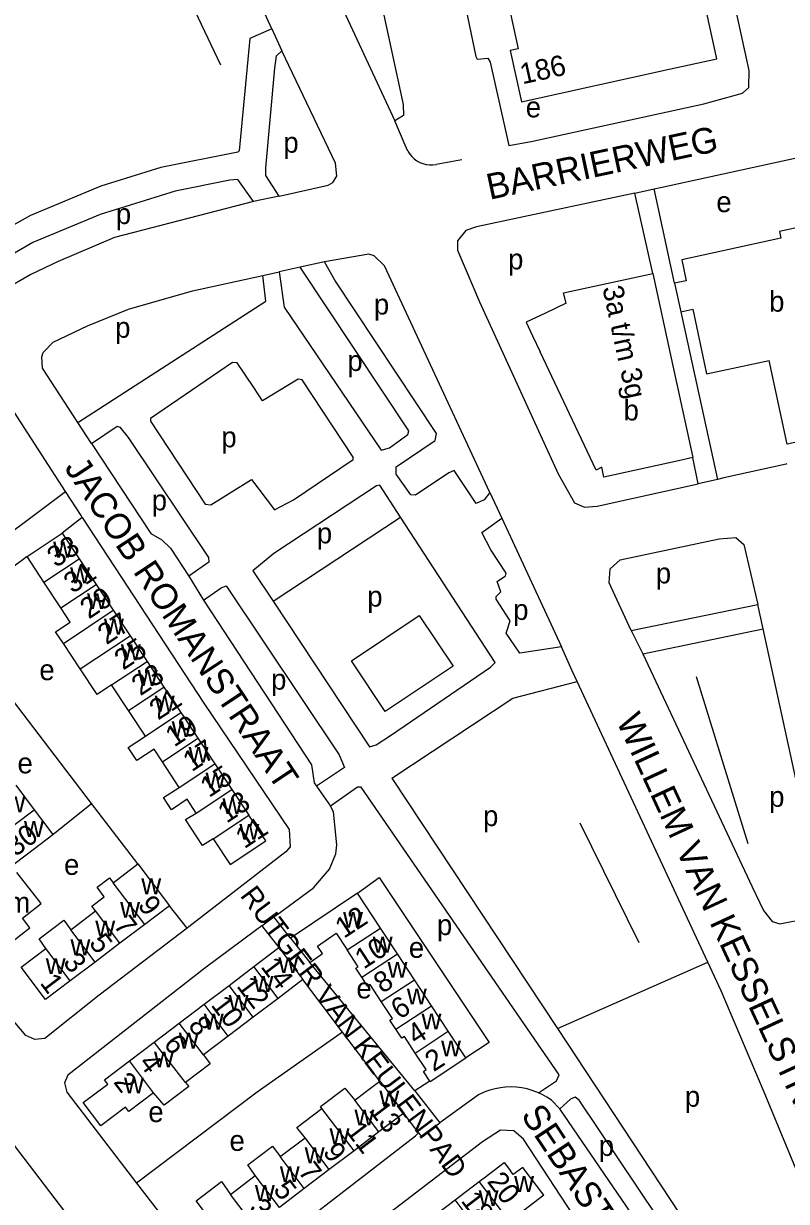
# Model space of a CAD drawing. Extents: x 159294 to 161936, y 384538 to 386517.
# Drawn here: x 160510.5 to 160658.6, y 385678.8 to 385907.4 of the extents above; entities that cross this region are included whole.
import ezdxf

# ---------------------------------------------------------------- set-up
doc = ezdxf.new("R2010")
doc.units = 0
for name, color, linetype in [('BLT_Basislijn', 7, 'Continuous'), ('BLT_Bebouwing', 7, 'Continuous'), ('BLT_Centroide', 7, 'Continuous'), ('BLT_Huisnummer', 7, 'Continuous'), ('BLT_Huisnummer_ tussenligend', 7, 'Continuous'), ('BLT_Huisnummer_reeks', 7, 'Continuous'), ('BLT_Onderverdeling_panden', 7, 'Continuous'), ('BLT_Straatnaam', 7, 'Continuous'), ('BLT_Straatnaam_verkleind', 7, 'Continuous')]:
    doc.layers.add(name, color=color, linetype=linetype)

msp = doc.modelspace()

# ---------------------------------------------------------------- linework, layer by layer
at = {"layer": 'BLT_Basislijn'}
for p, q in [((160558.69, 385906.33), (160521.02, 385988.46)), ((160514.56, 385971.76), (160548.7, 385899.35)), ((160571.77, 385911.7), (160582.54, 385888.46)), ((160558.69, 385906.33), (160560.61, 385902.06)), ((160595.56, 385880.89), (160590.61, 385880.04)), ((160560.08, 385873.87), (160555.15, 385872.84)), ((160629.14, 385874.47), (160632.93, 385875.27)), ((160636.89, 385856.96), (160632.93, 385875.27)), ((160564.18, 385860.1), (160560.08, 385859.19)), ((160568.94, 385861.15), (160564.18, 385860.1)), ((160556.93, 385858.49), (160560.08, 385859.19)), ((160638.09, 385851.41), (160645.24, 385818.91)), ((160523.68, 385825.86), (160521.01, 385829.97)), ((160658.68, 385821.91), (160658.52, 385821.87)), ((160645.24, 385818.91), (160641.45, 385818.02)), ((160601.03, 385816.36), (160603.31, 385811.38)), ((160521.89, 385811.53), (160518, 385808.47)), ((160558.95, 385795.28), (160583.66, 385811.59)), ((160603.31, 385811.38), (160614.9, 385786.4)), ((160542.59, 385800.13), (160545.42, 385795.45)), ((160628.43, 385789.61), (160653.03, 385794.65)), ((160654.06, 385789.93), (160653.03, 385794.65)), ((160628.43, 385789.61), (160630.73, 385785.07)), ((160630.73, 385785.07), (160654.06, 385789.93)), ((160617, 385781.77), (160614.9, 385786.4)), ((160523.7, 385756.03), (160504.33, 385781.35)), ((160617.96, 385779.71), (160617, 385781.77)), ((160651.16, 385748.15), (160641.11, 385780.61)), ((160567.38, 385759.4), (160570.06, 385755.46)), ((160582.01, 385760.89), (160614.12, 385712.33)), ((160516.16, 385750), (160523.7, 385756.03)), ((160532.69, 385744.27), (160523.7, 385756.03)), ((160618.5, 385752.25), (160629.92, 385729.05)), ((160542.24, 385731.84), (160538.82, 385736.17)), ((160556.71, 385732.24), (160559.08, 385734)), ((160562.28, 385729.85), (160559.08, 385734)), ((160556.71, 385732.24), (160560.03, 385728.03)), ((160614.12, 385712.33), (160643.36, 385725.21)), ((160572.43, 385711.65), (160564.72, 385721.85)), ((160579.63, 385702.12), (160572.43, 385711.65)), ((160614.12, 385712.33), (160652.81, 385653.8)), ((160598.8, 385699.5), (160591.33, 385694.01)), ((160614.58, 385696.77), (160612.96, 385698.45)), ((160587.15, 385692.07), (160584.31, 385695.94))]:
    msp.add_line(p, q, dxfattribs=at)
for points in [[(160609.01, 385884.47), (160642.57, 385891.8), (160650.05, 385893.88), (160651.29, 385894.96), (160651.39, 385898.24), (160642.31, 385939.8), (160640.72, 385946.01), (160639.13, 385947.67), (160636.58, 385947.89), (160634.94, 385947.26), (160592.89, 385926.75), (160598.3, 385900.95), (160598.54, 385900.43), (160600.59, 385900.63), (160601.07, 385899.84), (160604.7, 385883.68), (160609.01, 385884.47)], [(160578.01, 385920.15), (160584.18, 385891.66), (160584.26, 385889.49), (160582.54, 385888.46)], [(160558.69, 385906.33), (160554.42, 385904.45), (160552.35, 385882.64), (160552.09, 385882.43), (160537.15, 385879.45), (160525.49, 385875.84), (160511.8, 385870.11), (160500, 385863.51), (160496.41, 385861.48), (160475.01, 385893.45), (160460.08, 385899.26)], [(160560.08, 385873.87), (160557.5, 385877.86), (160557.53, 385879.38), (160559.24, 385898.7), (160559.62, 385901.11), (160560.61, 385902.06)], [(160560.08, 385873.87), (160569.65, 385876.03), (160570.5, 385876.49), (160571.31, 385877.72), (160571.06, 385880.27), (160560.61, 385902.06)], [(160585.1, 385882.58), (160584.56, 385883.79), (160582.54, 385888.46)], [(160585.1, 385882.58), (160585.45, 385882.04), (160585.86, 385881.55), (160586.34, 385881.11), (160586.86, 385880.74), (160587.43, 385880.43), (160588.03, 385880.19), (160588.65, 385880.03), (160589.3, 385879.95), (160589.94, 385879.95), (160590.61, 385880.04)], [(160632.93, 385875.27), (160634.13, 385875.52), (160667.7, 385882.87)], [(160555.15, 385872.84), (160552.1, 385877.07), (160550.53, 385876.99), (160539.92, 385874.84), (160525.35, 385870.31), (160512.31, 385864.9), (160500, 385857.74), (160499.09, 385856.99), (160500, 385855.36), (160501.11, 385852.45)], [(160629.14, 385874.47), (160598.43, 385867.94), (160596.35, 385867.23), (160594.75, 385865.22), (160594.73, 385863.4), (160599, 385853.34), (160614.29, 385820), (160617.47, 385814.33), (160619.38, 385813.5), (160621.87, 385813.69), (160641.45, 385818.02)], [(160632.63, 385858.87), (160629.14, 385874.47)], [(160555.15, 385872.84), (160528.14, 385865.86), (160517.17, 385861.21), (160511.92, 385858.64), (160501.11, 385852.45)], [(160601.03, 385816.36), (160580.53, 385860.35), (160578.56, 385862.26), (160577.5, 385862.61), (160568.94, 385861.15)], [(160560.08, 385859.19), (160561.1, 385852.31), (160579.89, 385824.6), (160581.5, 385825.05), (160585.08, 385827.61), (160585.31, 385828.34), (160564.18, 385860.1)], [(160601.03, 385816.36), (160599.94, 385814.92), (160598.36, 385814.25), (160594.06, 385820.6), (160593.02, 385820.2), (160586.58, 385815.86), (160585.69, 385815.89), (160582.84, 385819.93), (160582.85, 385821.33), (160590.4, 385826.43), (160590.66, 385827.8), (160570.94, 385857.56), (160568.94, 385861.15)], [(160521.01, 385829.97), (160514.17, 385840.52), (160514.03, 385842.67), (160514.29, 385843.55), (160516.26, 385845.54), (160522.9, 385848.69), (160530.85, 385851.91), (160543.27, 385855.52), (160556.93, 385858.49)], [(160521.01, 385829.97), (160557.54, 385853.5), (160556.93, 385858.49)], [(160555.17, 385836.73), (160551.93, 385841.51), (160551.07, 385841.56), (160535.1, 385830.73), (160535.1, 385830.19), (160545.72, 385814.12), (160546.87, 385813.98), (160554.71, 385818.89), (160559.21, 385812.98), (160562.87, 385814.93), (160574.48, 385822.77), (160574.48, 385823.24), (160564.56, 385838.24), (160563.81, 385838.33), (160556.9, 385834.12), (160555.17, 385836.73)], [(160518.63, 385816.58), (160506.74, 385834.96), (160505.09, 385836.7), (160502.44, 385836.99), (160500, 385835.58), (160496.47, 385833.21), (160448.65, 385797.46), (160447.1, 385795.6), (160447.04, 385793.49), (160449.11, 385790.06)], [(160523.68, 385825.86), (160528.66, 385829.23), (160529.18, 385829.07), (160530.8, 385827.06), (160546.39, 385803.75), (160546.45, 385802.86), (160542.59, 385800.13)], [(160523.68, 385825.86), (160535.22, 385808.43), (160537.32, 385807.17), (160539.03, 385805.56), (160542.59, 385800.13)], [(160641.45, 385818.02), (160640.43, 385823.13)], [(160658.52, 385821.87), (160646.42, 385819.18), (160645.24, 385818.91)], [(160486.64, 385793.3), (160500, 385802.63), (160518.63, 385816.58)], [(160521.89, 385811.53), (160521.66, 385811.87), (160518.63, 385816.58)], [(160583.66, 385811.59), (160579.64, 385817.79), (160579, 385817.67), (160559.06, 385804.52), (160555.01, 385801.14), (160558.95, 385795.28)], [(160521.89, 385811.53), (160545.49, 385775.46), (160562.06, 385750.95), (160562.22, 385747.61), (160561.42, 385746.65), (160542.56, 385732.08), (160542.24, 385731.84)], [(160558.95, 385795.28), (160577.66, 385766.99), (160578.94, 385767.42), (160581.75, 385769.2), (160601.17, 385782.48), (160602.03, 385783.34), (160583.66, 385811.59)], [(160614.9, 385786.4), (160606.84, 385785.19), (160604.2, 385789.03), (160604.96, 385791.46), (160602.25, 385795.63), (160602.25, 385796.17), (160603.14, 385797.07), (160602.42, 385799.1), (160604.03, 385800.21), (160604.19, 385800.68), (160601.2, 385805.21), (160599.48, 385808.59), (160603.31, 385811.38)], [(160628.43, 385789.61), (160624.17, 385798.85), (160624.36, 385801.54), (160626.29, 385803.28), (160645.51, 385807.4), (160648.74, 385807.61), (160650.34, 385806.27), (160653.03, 385794.65)], [(160511.16, 385803.95), (160500, 385795.69), (160495.99, 385792.58)], [(160545.42, 385795.45), (160548.82, 385797.88), (160549.8, 385798.24), (160571.73, 385765.42), (160572.8, 385763.01), (160567.38, 385759.4)], [(160545.42, 385795.45), (160566.36, 385763.53), (160566.89, 385760.04), (160567.38, 385759.4)], [(160574.14, 385783.7), (160587.31, 385792.5), (160593.88, 385782.67), (160580.71, 385773.87), (160574.14, 385783.7)], [(160664.4, 385742.7), (160654.06, 385789.93)], [(160630.73, 385785.07), (160651.96, 385739.84)], [(160582.01, 385760.89), (160605.45, 385776.43), (160617.96, 385779.71)], [(160643.36, 385725.21), (160617.96, 385779.71)], [(160610.48, 385699.87), (160613.97, 385702.19), (160614.45, 385703.34), (160576.04, 385759.16), (160575.34, 385759.2), (160570.06, 385755.46)], [(160559.08, 385734), (160559.66, 385734.43), (160566.8, 385739.65), (160569.86, 385743.24), (160571.13, 385746.27), (160571.33, 385747.98), (160570.67, 385754.42), (160570.06, 385755.46)], [(160575.29, 385738.63), (160579.51, 385741.63), (160600.87, 385709.65)], [(160651.96, 385739.84), (160654.14, 385735.21), (160655.85, 385733.12), (160657.33, 385732.65), (160662.54, 385733.69), (160664.76, 385734.61), (160665.4, 385735.51), (160665.56, 385737.42), (160664.4, 385742.7)], [(160466.65, 385733.68), (160471.23, 385737.23), (160472.38, 385736.43), (160500.69, 385700), (160530.29, 385661.32)], [(160542.24, 385731.84), (160525.18, 385718.83), (160514.62, 385710.38), (160512.7, 385710.19), (160510.94, 385710.98), (160508.84, 385713.42), (160500, 385724.84), (160497.88, 385727.65)], [(160556.71, 385732.24), (160555.5, 385731.34), (160545.67, 385724.05), (160519.07, 385703.26), (160518.46, 385701.8), (160518.86, 385700), (160532.44, 385682.31)], [(160586.43, 385700.22), (160566.06, 385725.15)], [(160668.93, 385664.69), (160654.25, 385700), (160645.94, 385719.68), (160643.36, 385725.21)], [(160572.43, 385711.65), (160555.85, 385700), (160532.44, 385682.31)], [(160600.87, 385709.65), (160596.35, 385706.63)], [(160589.36, 385702.15), (160586.43, 385700.22)], [(160586.43, 385700.22), (160591.33, 385694.01)], [(160610.48, 385699.87), (160609.24, 385700.33), (160608.23, 385700.61), (160607.21, 385700.82), (160606.17, 385700.95), (160605.13, 385701), (160604.08, 385700.96), (160603.05, 385700.85), (160602.02, 385700.66), (160601.01, 385700.4), (160600.02, 385700.05), (160599.06, 385699.63), (160598.8, 385699.5)], [(160612.96, 385698.45), (160612.08, 385699.02), (160611.17, 385699.53), (160610.48, 385699.87)], [(160632.62, 385673.31), (160633.46, 385673.99), (160633.47, 385675.88), (160618.35, 385698.41), (160617.55, 385699.02), (160616.69, 385698.62), (160614.58, 385696.77)], [(160632.62, 385673.31), (160630.13, 385674.05), (160614.58, 385696.77)], [(160587.15, 385692.07), (160587.76, 385691.39), (160591.33, 385694.01)], [(160532.44, 385682.31), (160545.5, 385665.46), (160547.76, 385663.73), (160550.07, 385663.68), (160551.02, 385664.1), (160586.59, 385691.5), (160587.15, 385692.07)], [(160618.51, 385674.18), (160607.54, 385690.84), (160605.7, 385692.47), (160603.08, 385692.63), (160599.58, 385690.36), (160561.89, 385661.48), (160554.58, 385654.82), (160554.58, 385651.72), (160555.69, 385649.88)]]:
    msp.add_lwpolyline(points, dxfattribs=at)
at = {"layer": 'BLT_Bebouwing'}
for p, q in [((160636.89, 385856.96), (160638.09, 385851.41)), ((160511.16, 385803.95), (160518, 385808.47)), ((160518, 385808.47), (160521.29, 385803.49)), ((160514.44, 385798.97), (160511.16, 385803.95)), ((160521.29, 385803.49), (160524.58, 385798.51)), ((160517.73, 385793.99), (160514.44, 385798.97)), ((160524.58, 385798.51), (160527.87, 385793.54)), ((160527.87, 385793.54), (160531.16, 385788.56)), ((160521.44, 385782.15), (160518.21, 385787.05)), ((160531.16, 385788.56), (160534.45, 385783.59)), ((160534.45, 385783.59), (160537.74, 385778.61)), ((160530.87, 385774.08), (160527.58, 385779.05)), ((160537.74, 385778.61), (160541.03, 385773.64)), ((160534.15, 385769.1), (160530.87, 385774.08)), ((160541.03, 385773.64), (160544.33, 385768.66)), ((160544.33, 385768.66), (160547.62, 385763.69)), ((160540.72, 385759.14), (160537.43, 385764.12)), ((160547.62, 385763.69), (160550.91, 385758.71)), ((160508.95, 385759.57), (160512.55, 385754.79)), ((160550.91, 385758.71), (160554.2, 385753.74)), ((160512.55, 385754.79), (160516.16, 385750)), ((160527.85, 385740.61), (160532.69, 385744.27)), ((160532.69, 385744.27), (160538.82, 385736.17)), ((160575.29, 385738.63), (160562.28, 385729.85)), ((160579.76, 385731.84), (160575.29, 385738.63)), ((160519.63, 385731.52), (160524.45, 385735.16)), ((160538.82, 385736.17), (160534.01, 385732.53)), ((160534.01, 385732.53), (160529.19, 385728.88)), ((160583.05, 385726.84), (160579.76, 385731.84)), ((160562.28, 385729.85), (160566.06, 385725.15)), ((160529.19, 385728.88), (160524.38, 385725.24)), ((160555.2, 385724.37), (160560.03, 385728.03)), ((160560.03, 385728.03), (160564.72, 385721.85)), ((160524.38, 385725.24), (160519.56, 385721.6)), ((160586.36, 385721.81), (160583.05, 385726.84)), ((160550.37, 385720.71), (160555.2, 385724.37)), ((160545.54, 385717.04), (160550.37, 385720.71)), ((160564.72, 385721.85), (160559.89, 385718.19)), ((160589.67, 385716.77), (160586.36, 385721.81)), ((160559.89, 385718.19), (160555.06, 385714.53)), ((160540.71, 385713.38), (160545.54, 385717.04)), ((160592.95, 385711.8), (160589.67, 385716.77)), ((160535.87, 385709.72), (160540.71, 385713.38)), ((160555.06, 385714.53), (160550.22, 385710.86)), ((160596.35, 385706.63), (160592.95, 385711.8)), ((160531.04, 385706.05), (160535.87, 385709.72)), ((160550.22, 385710.86), (160545.39, 385707.2)), ((160584.31, 385695.94), (160579.49, 385692.28)), ((160560.3, 385687.47), (160565.13, 385691.13)), ((160579.49, 385692.28), (160574.65, 385688.62)), ((160574.65, 385688.62), (160569.82, 385684.95)), ((160550.64, 385680.15), (160555.47, 385683.81)), ((160569.82, 385684.95), (160564.99, 385681.29)), ((160595.12, 385679.76), (160598.91, 385682.64)), ((160598.91, 385682.64), (160599.45, 385683.04)), ((160564.99, 385681.29), (160560.15, 385677.63)), ((160590.78, 385676.47), (160594.26, 385679.11)), ((160594.26, 385679.11), (160595.12, 385679.76))]:
    msp.add_line(p, q, dxfattribs=at)
for points in [[(160635.82, 385898.5), (160645.07, 385900.52), (160637.01, 385937.52), (160619.48, 385933.71), (160621.29, 385925.41), (160609.24, 385922.79), (160608.78, 385924.9), (160605.98, 385924.29), (160606.45, 385922.12), (160602.45, 385921.25), (160606.54, 385902.49), (160604.97, 385902.15), (160607.15, 385892.17), (160635.82, 385898.5)], [(160660.78, 385867.76), (160657.26, 385866.99)], [(160657.26, 385866.99), (160657.54, 385865.69)], [(160657.54, 385865.69), (160638.27, 385861.54), (160639.15, 385857.45), (160636.89, 385856.96)], [(160615.84, 385853.11), (160615.31, 385855.1), (160632.63, 385858.87)], [(160632.63, 385858.87), (160636.21, 385842.46)], [(160615.84, 385853.11), (160611.79, 385851.19)], [(160611.79, 385851.19), (160608.06, 385849.42), (160609.32, 385846.75)], [(160638.09, 385851.41), (160640.4, 385851.91), (160643.1, 385839.36), (160655.22, 385841.97)], [(160609.32, 385846.75), (160610.8, 385843.63)], [(160637.63, 385822.52), (160623.13, 385819.35), (160622.77, 385821.3), (160621.64, 385820.72), (160610.8, 385843.63)], [(160636.21, 385842.46), (160640.43, 385823.13)], [(160682.04, 385831.65), (160665.69, 385828.09), (160665.86, 385827.3), (160658.72, 385825.76), (160655.22, 385841.97)], [(160640.43, 385823.13), (160637.63, 385822.52)], [(160518.21, 385787.05), (160516.69, 385789.34), (160519.56, 385791.22), (160517.73, 385793.99)], [(160527.58, 385779.05), (160524.74, 385777.13), (160521.44, 385782.15)], [(160537.43, 385764.12), (160535.82, 385766.56), (160532.46, 385764.33), (160530.77, 385766.89), (160534.15, 385769.1)], [(160544, 385754.16), (160542.25, 385756.82), (160539.2, 385754.8), (160537.62, 385757.18), (160540.72, 385759.14)], [(160547.29, 385749.18), (160545.24, 385747.84), (160541.9, 385752.9), (160544, 385754.16)], [(160547.29, 385749.18), (160550.57, 385744.2), (160557.49, 385748.76), (160556.67, 385750), (160554.2, 385753.74)], [(160508.6, 385744.25), (160512.59, 385747.26), (160516.16, 385750)], [(160503.59, 385732.38), (160506.9, 385728.15), (160510.84, 385731.23), (160511.69, 385731.9), (160510.25, 385733.74), (160513.89, 385736.59), (160512.28, 385738.65), (160509.2, 385742.59)], [(160524.45, 385735.16), (160523.74, 385736.05), (160526.14, 385737.87), (160524.74, 385739.77), (160527.15, 385741.59), (160527.85, 385740.61)], [(160514.82, 385727.87), (160513.49, 385729.72), (160518.27, 385733.34), (160519.63, 385731.52)], [(160566.06, 385725.15), (160568.55, 385726.89), (160567.55, 385728.31), (160571.16, 385730.84), (160573.3, 385727.59)], [(160519.56, 385721.6), (160514.75, 385717.96), (160510, 385724.23), (160514.82, 385727.87)], [(160576.14, 385722.29), (160574.98, 385724.04), (160575.44, 385724.34), (160573.3, 385727.59)], [(160579.92, 385717.57), (160577.76, 385720.85), (160577.29, 385720.53), (160576.14, 385722.29)], [(160582.77, 385712.22), (160581.61, 385713.98), (160582.08, 385714.29), (160579.92, 385717.57)], [(160586.52, 385707.57), (160584.41, 385710.78), (160583.92, 385710.46), (160582.77, 385712.22)], [(160545.39, 385707.2), (160546.74, 385705.47), (160541.95, 385701.85)], [(160589.36, 385702.15), (160588.13, 385704.02), (160588.64, 385704.36), (160586.52, 385707.57)], [(160589.36, 385702.15), (160589.42, 385702.07), (160596.35, 385706.63)], [(160535.72, 385699.87), (160530.89, 385696.21), (160530.25, 385697.05), (160525.47, 385693.43), (160522.05, 385697.95), (160526.83, 385701.57), (160526.21, 385702.39), (160531.04, 385706.05)], [(160574.8, 385698.46), (160576.83, 385700), (160579.63, 385702.12)], [(160579.63, 385702.12), (160581.24, 385700), (160584.31, 385695.94)], [(160541.95, 385701.85), (160542.55, 385701.06), (160537.77, 385697.44), (160535.72, 385699.87)], [(160568.42, 385696.84), (160568.13, 385697.21), (160572.84, 385700.78), (160574.8, 385698.46)], [(160565.13, 385691.13), (160563.56, 385693.16), (160568.42, 385696.84)], [(160555.47, 385683.81), (160554.02, 385685.87), (160558.8, 385689.5), (160560.3, 385687.47)], [(160599.45, 385683.04), (160599.91, 385683.39), (160603.78, 385686.34), (160604.99, 385684.74)], [(160611.5, 385679.99), (160607.39, 385685.38), (160605.56, 385683.99), (160604.99, 385684.74)], [(160555.32, 385673.96), (160550.49, 385670.3), (160545.8, 385676.48), (160543.98, 385678.89), (160548.94, 385682.64), (160550.64, 385680.15)], [(160611.5, 385679.99), (160604.81, 385674.9), (160603.44, 385676.69)]]:
    msp.add_lwpolyline(points, dxfattribs=at)
at = {"layer": 'BLT_Onderverdeling_panden'}
for p, q in [((160514.44, 385798.97), (160521.29, 385803.49)), ((160517.73, 385793.99), (160524.58, 385798.51)), ((160518.21, 385787.05), (160527.87, 385793.54)), ((160521.44, 385782.15), (160531.16, 385788.56)), ((160527.58, 385779.05), (160534.45, 385783.59)), ((160530.87, 385774.08), (160537.74, 385778.61)), ((160534.15, 385769.1), (160541.03, 385773.64)), ((160537.43, 385764.12), (160544.33, 385768.66)), ((160540.72, 385759.14), (160547.62, 385763.69)), ((160544, 385754.16), (160550.91, 385758.71)), ((160504.97, 385749.07), (160512.55, 385754.79)), ((160547.29, 385749.18), (160554.2, 385753.74)), ((160534.01, 385732.53), (160527.85, 385740.61)), ((160529.19, 385728.88), (160524.45, 385735.16)), ((160573.3, 385727.59), (160579.76, 385731.84)), ((160524.38, 385725.24), (160519.63, 385731.52)), ((160519.56, 385721.6), (160514.82, 385727.87)), ((160576.14, 385722.29), (160583.05, 385726.84)), ((160559.89, 385718.19), (160555.2, 385724.37)), ((160555.06, 385714.53), (160550.37, 385720.71)), ((160579.92, 385717.57), (160586.36, 385721.81)), ((160550.22, 385710.86), (160545.54, 385717.04)), ((160582.77, 385712.22), (160589.67, 385716.77)), ((160545.39, 385707.2), (160540.71, 385713.38)), ((160586.52, 385707.57), (160592.95, 385711.8)), ((160541.95, 385701.85), (160535.87, 385709.72)), ((160535.72, 385699.87), (160531.04, 385706.05)), ((160579.49, 385692.28), (160574.8, 385698.46)), ((160574.65, 385688.62), (160568.42, 385696.84)), ((160569.82, 385684.95), (160565.13, 385691.13)), ((160564.99, 385681.29), (160560.3, 385687.47)), ((160560.15, 385677.63), (160555.47, 385683.81)), ((160603.44, 385676.69), (160598.91, 385682.64)), ((160555.32, 385673.96), (160550.64, 385680.15)), ((160598.79, 385673.15), (160594.26, 385679.11))]:
    msp.add_line(p, q, dxfattribs=at)

# ---------------------------------------------------------------- texts
at = {"layer": 'BLT_Centroide'}
for s, p in [('e', (160607.98, 385889.16)), ('p', (160560.92, 385882.3)), ('e', (160644.98, 385870.77)), ('p', (160528.4, 385868.45)), ('p', (160604.56, 385859.65)), ('b', (160655.24, 385851.45)), ('p', (160578.5, 385850.9)), ('p', (160528.27, 385846.39)), ('p', (160573.35, 385839.94)), ('b', (160626.98, 385830.34)), ('p', (160548.88, 385825.13)), ('p', (160535.36, 385812.89)), ('p', (160567.43, 385806.49)), ('w', (160516.23, 385803.72)), ('w', (160519.52, 385798.75)), ('p', (160633.24, 385798.72)), ('w', (160522.8, 385793.75)), ('p', (160577.21, 385794.21)), ('p', (160605.55, 385791.63)), ('w', (160526.09, 385788.78)), ('w', (160529.38, 385783.81)), ('e', (160513.55, 385779.94)), ('w', (160532.66, 385778.84)), ('p', (160558.54, 385778.1)), ('w', (160535.95, 385773.84)), ('w', (160539.24, 385768.88)), ('w', (160542.52, 385763.91)), ('e', (160509.3, 385761.85)), ('w', (160545.81, 385758.94)), ('w', (160506.96, 385754.31)), ('w', (160549.1, 385753.94)), ('p', (160655.24, 385755.35)), ('p', (160599.69, 385751.61)), ('w', (160510.55, 385749.53)), ('w', (160552.38, 385748.97)), ('e', (160518.34, 385742.15)), ('w', (160533.34, 385738.41)), ('m', (160507.33, 385734.81)), ('w', (160529.23, 385733.84)), ('w', (160572.52, 385731.88)), ('w', (160524.41, 385730.2)), ('p', (160590.74, 385730.46)), ('w', (160519.59, 385726.56)), ('w', (160578.27, 385727.06)), ('e', (160585.28, 385726.05)), ('w', (160514.78, 385722.91)), ('w', (160559.95, 385723.11)), ('w', (160581.14, 385722.19)), ('w', (160555.12, 385719.45)), ('e', (160575.1, 385718.17)), ('w', (160550.3, 385715.78)), ('w', (160584.9, 385717)), ('w', (160545.47, 385712.12)), ('w', (160587.75, 385712.16)), ('w', (160540.62, 385708.45)), ('w', (160591.54, 385706.94)), ('w', (160535.8, 385704.8)), ('w', (160529.98, 385699.75)), ('w', (160579.56, 385697.2)), ('p', (160638.88, 385697.16)), ('e', (160534.7, 385694.18)), ('w', (160574.72, 385693.55)), ('w', (160569.89, 385689.88)), ('e', (160550.46, 385688.59)), ('p', (160622.15, 385687.61)), ('w', (160565.06, 385686.2)), ('w', (160560.23, 385682.55)), ('w', (160605.73, 385680.62)), ('w', (160555.39, 385678.89)), ('w', (160598.84, 385677.89))]:
    msp.add_text(s, height=4, dxfattribs=at).set_placement(p)
at = {"layer": 'BLT_Huisnummer'}
for s, rotation, p in [('33', 33.4253, (160516.76, 385801.67)), ('27', 33.4253, (160526.57, 385786.7)), ('23', 33.4253, (160533.15, 385776.79)), ('19', 33.4253, (160539.73, 385766.86)), ('15', 33.4253, (160546.49, 385757.05)), ('11', 33.4253, (160553.34, 385747.12)), ('30', 37.0099, (160508.89, 385745.55)), ('9', 307.1059, (160532.51, 385736.25)), ('12', 33.357, (160572.67, 385729.71)), ('5', 307.1059, (160523.04, 385728.89)), ('14', 307.1551, (160556.39, 385724.32)), ('1', 307.1103, (160513.53, 385721.16)), ('10', 307.1595, (160546.72, 385716.88)), ('6', 33.3634, (160583.49, 385713.97)), ('6', 307.1654, (160537.52, 385709.33)), ('2', 33.3567, (160590.11, 385703.84)), ('2', 307.1566, (160527.81, 385701.92)), ('13', 307.161, (160577.4, 385696.45)), ('9', 307.161, (160568.44, 385688.35)), ('20', 307.2903, (160600.33, 385682.63)), ('5', 307.161, (160558.81, 385681.04))]:
    msp.add_text(s, height=4, rotation=rotation, dxfattribs=at).set_placement(p)
at = {"layer": 'BLT_Huisnummer_ tussenligend'}
for s, rotation, p in [('31', 33.4253, (160519.98, 385796.64)), ('29', 33.4253, (160523.15, 385791.69)), ('25', 33.4253, (160529.81, 385781.77)), ('21', 33.4253, (160536.6, 385772.07)), ('17', 33.4253, (160543.13, 385762.04)), ('13', 33.4253, (160549.9, 385752.07)), ('7', 307.1059, (160527.8, 385732.32)), ('10', 33.3634, (160576.52, 385723.74)), ('3', 307.1103, (160518, 385725.15)), ('8', 33.3634, (160580.15, 385719.03)), ('12', 307.1595, (160551.71, 385720.57)), ('8', 307.1654, (160542.3, 385712.88)), ('4', 33.3567, (160586.67, 385709.03)), ('4', 307.1566, (160532.71, 385705.63)), ('11', 307.161, (160572.89, 385692.44)), ('7', 307.161, (160563.65, 385684.54)), ('3', 307.1551, (160554.08, 385677.44)), ('18', 307.2861, (160595.27, 385678.89))]:
    msp.add_text(s, height=4, rotation=rotation, dxfattribs=at).set_placement(p)
at = {"layer": 'BLT_Huisnummer_reeks'}
for s, rotation, p in [('186', 12.4636, (160607.35, 385895.56)), ('3a t/m 3g', 282.1829, (160622.85, 385856.09))]:
    msp.add_text(s, height=4, rotation=rotation, dxfattribs=at).set_placement(p)
at = {"layer": 'BLT_Straatnaam'}
for s, rotation, p in [('BARRIERWEG', 12.0428, (160600.96, 385873.15)), ('JACOB ROMANSTRAAT', 303.5452, (160518.29, 385821.13)), ('WILLEM VAN KESSELSTRAAT', 294.8743, (160625.47, 385772.07)), ('SEBASTIAAN VAN NOYESTRAAT', 303.5727, (160606.92, 385695.53))]:
    msp.add_text(s, height=5, rotation=rotation, dxfattribs=at).set_placement(p)
at = {"layer": 'BLT_Straatnaam_verkleind'}
msp.add_text('RUTGER VAN KEULENPAD', height=4, rotation=306.7743, dxfattribs=at).set_placement((160552.38, 385738.11))

doc.saveas('drawing.dxf')
